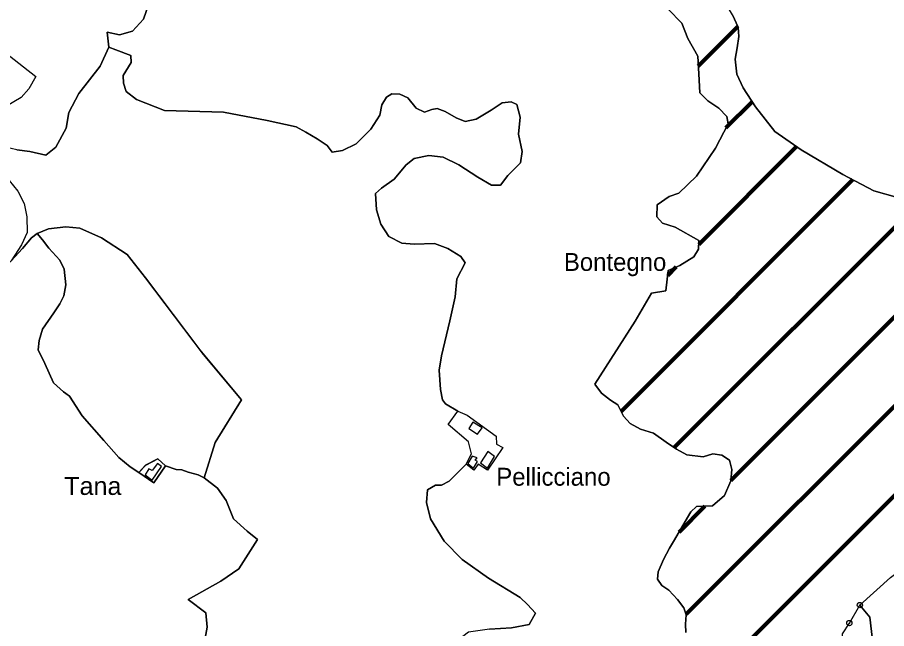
# Model space of a CAD drawing. Extents: x 645880 to 658994, y 884400 to 894744.
# Drawn here: x 656523 to 657349, y 891915 to 892496 of the extents above; entities that cross this region are included whole.
import ezdxf
from ezdxf.enums import TextEntityAlignment as Align

# ---------------------------------------------------------------- set-up
doc = ezdxf.new("R2010")
doc.units = 0
doc.header["$LTSCALE"] = 10
doc.header["$PDMODE"] = 32
doc.header["$PDSIZE"] = 5
for name, color, linetype, lineweight in [('16', 7, 'Continuous', 25), ('17', 7, 'Continuous', 25), ('18', 7, 'Continuous', 25), ('2', 7, 'Continuous', 25), ('32', 7, 'Continuous', 25), ('4', 7, 'Continuous', 25)]:
    doc.layers.add(name, color=color, linetype=linetype, lineweight=lineweight)
doc.layers.add('60', color=7, linetype='Continuous')

msp = doc.modelspace()

# ---------------------------------------------------------------- linework, layer by layer
at = {"layer": '16'}
for points in [[(656609.9, 892467.27), (656608.38, 892481.69), (656620.24, 892479.21), (656632.6, 892482.68), (656642.98, 892494.05), (656658.8, 892540.05), (656662.26, 892549.44), (656666.71, 892550.93), (656677.58, 892545.98), (656688.46, 892542.03), (656696.37, 892543.51), (656704.27, 892546.97), (656712.18, 892555.38), (656719.1, 892562.3), (656726.02, 892564.78), (656736.4, 892569.23), (656745.8, 892577.14), (656750.1, 892581.12), (656753.6, 892581.81), (656770.09, 892592.62), (656781.1, 892600.18)], [(656750.1, 892581.12), (656745.8, 892577.14), (656736.4, 892569.23), (656726.02, 892564.78), (656719.1, 892562.3), (656712.18, 892555.38), (656704.27, 892546.97), (656696.37, 892543.51), (656688.46, 892542.03), (656677.58, 892545.98), (656666.71, 892550.93), (656662.26, 892549.44), (656658.8, 892540.05), (656642.98, 892494.05), (656632.6, 892482.68), (656620.24, 892479.21), (656608.38, 892481.69), (656609.9, 892467.27), (656616.63, 892464.81), (656631.08, 892459.55), (656631.35, 892452.76), (656623.62, 892440.56), (656623.85, 892433.23), (656626.48, 892425.34)], [(657184.22, 892080.92), (657174.96, 892078.19), (657159.43, 892080.1), (657149.62, 892085.55), (657139.81, 892092.09), (657127.82, 892100.82), (657115.29, 892104.64), (657105.48, 892109.82), (657099.22, 892116.91), (657093.77, 892127.54), (657086.68, 892131.91), (657078.24, 892138.72), (657071.97, 892147.17), (657110.31, 892207.24), (657125.78, 892233.85), (657139.49, 892235.97), (657141.74, 892255.14), (657152.69, 892260.14), (657166.16, 892268.36), (657170.61, 892275.58), (657170.88, 892283.76), (657148.2, 892296.43), (657136.23, 892300.3), (657130.74, 892306.1), (657131.24, 892317.72), (657142.71, 892325.46), (657151.69, 892328.84), (657168.65, 892344.81), (657186.6, 892371.42), (657198.57, 892394.65), (657197.39, 892401.54), (657189.85, 892409.33), (657179.3, 892416.37), (657171.76, 892424.16), (657170.76, 892442.01), (657169.67, 892458.84), (657160.19, 892475.78), (657154.7, 892490.29), (657141.74, 892503.36)], [(657202.91, 892498.07), (657208.19, 892486.26), (657208.69, 892477.46), (657207.19, 892466.9), (657205.18, 892455.84), (657206.94, 892441.76), (657212.97, 892428.69), (657224.52, 892410.84), (657243.11, 892387.21)], [(656535, 892368.3), (656550.07, 892364.91), (656559.61, 892372.29), (656569.46, 892390.59), (656572.04, 892405.37), (656581.42, 892423.43), (656601.81, 892449.48), (656609.9, 892467.27)], [(656508.33, 892464.77), (656528.96, 892448.77), (656540.63, 892439.39), (656534.06, 892427.89), (656526.79, 892419.68), (656511.09, 892410.53)], [(656626.48, 892425.34), (656636.28, 892417.8), (656663, 892407.25), (656719.12, 892405.6), (656760.52, 892397.71), (656788.04, 892391.82), (656797.24, 892386.56), (656807.93, 892380.39), (656817.45, 892374.07), (656822.46, 892367.76), (656831.98, 892369.21), (656845.01, 892375.53), (656859.04, 892389.63), (656867.55, 892402.75), (656869.56, 892412.47), (656874.07, 892419.76), (656879.08, 892423.16), (656886.59, 892422.68), (656894.11, 892419.28), (656902.13, 892409.56), (656910.14, 892405.67), (656917.16, 892408.1), (656922.17, 892409.07), (656929.68, 892406.15), (656940.2, 892400.32), (656948.72, 892396.92), (656959.24, 892398.86), (656973.27, 892407.61), (656983.79, 892414.42), (656992.31, 892415.39), (656997.82, 892412.96), (657000.83, 892400.81), (656999.35, 892384.86), (657002.86, 892368.33), (657001.36, 892357.64), (656989.33, 892345.49), (656982.32, 892336.25), (656973.8, 892336.25), (656960.77, 892344.03), (656942.74, 892355.7)], [(657243.11, 892387.21), (657268, 892369.95), (657307.55, 892346.59), (657337.24, 892330.92), (657359.44, 892324.61), (657375.01, 892316.06), (657388.18, 892310.09), (657396.66, 892304.76), (657404.66, 892303.49), (657411.69, 892307.76), (657417.97, 892317.57), (657423.59, 892322.67), (657435.06, 892327.5), (657444.37, 892327.95)], [(656522.77, 892369.74), (656535, 892368.3)], [(656942.74, 892355.7), (656927.71, 892362.99), (656914.18, 892364.45), (656900.15, 892361.53), (656892.63, 892355.7), (656881.11, 892342.09), (656869.08, 892333.34), (656863.57, 892328.48), (656864.58, 892312.92), (656868.58, 892299.32), (656876.1, 892287.65), (656888.63, 892281.33), (656900.15, 892280.36), (656919.69, 892280.85), (656932.21, 892275.99), (656944.74, 892268.69), (656948.75, 892262.38), (656940.73, 892247.31), (656939.13, 892230.15), (656934.12, 892207.31), (656926.11, 892174.26), (656924.1, 892160.65), (656925.11, 892142.18), (656927.11, 892132.46), (656930.12, 892128.57), (656941.71, 892121.55), (656950.47, 892117.86), (656978.27, 892098), (656978.61, 892090.17), (656984.6, 892086.94), (656969.84, 892065.7), (656961.08, 892071.24), (656956.93, 892065.7), (656949.55, 892071.24), (656933.62, 892055.18), (656926.11, 892051.29), (656920.6, 892051.29), (656912.96, 892046.86), (656911.82, 892035), (656915.83, 892019.45)], [(656664, 892069.77), (656674.1, 892066.21), (656679.53, 892065.79), (656685.39, 892063.7), (656695.01, 892061.19), (656700.55, 892058.16), (656711.07, 892091.71), (656736.03, 892132.5), (656699.97, 892175.49), (656644.97, 892248.29), (656627.44, 892270.29), (656603.2, 892286.3), (656582.58, 892295.3), (656569.18, 892296.8), (656552.68, 892294.8), (656541.85, 892290.3)], [(656638.64, 892063.31), (656630.43, 892068.88), (656619.64, 892077.67), (656605.34, 892093.73), (656584.77, 892117.32), (656572.73, 892135.9), (656566.96, 892139.91), (656557.43, 892148.44), (656549.16, 892167.02), (656542.88, 892179.82), (656543.89, 892188.6), (656547.15, 892199.64), (656557.68, 892214.95), (656563.45, 892223.48), (656567.21, 892231.26), (656569.22, 892241.55), (656567.47, 892256.36), (656563.45, 892265.14), (656553.17, 892276.44), (656547.15, 892284.47), (656541.85, 892290.3), (656536.7, 892286.3), (656527.93, 892276.29), (656517.11, 892264.29)], [(656541.85, 892290.3), (656547.15, 892284.47), (656553.17, 892276.44), (656563.45, 892265.14), (656567.47, 892256.36), (656569.22, 892241.55), (656567.21, 892231.26), (656563.45, 892223.48), (656557.68, 892214.95)], [(656557.68, 892214.95), (656547.15, 892199.64), (656543.89, 892188.6), (656542.88, 892179.82), (656549.16, 892167.02), (656557.43, 892148.44), (656566.96, 892139.91), (656569.06, 892138.46), (656572.73, 892135.9), (656584.77, 892117.32), (656605.34, 892093.73)], [(656605.34, 892093.73), (656619.64, 892077.67), (656630.43, 892068.88), (656638.64, 892063.31), (656645.1, 892070.23), (656656.63, 892076.23), (656664, 892069.77)], [(657158.32, 891911.33), (657158.05, 891919.23), (657158.87, 891928.23), (657156.41, 891934.78), (657150.42, 891942.68), (657142.25, 891951.41), (657135.71, 891956.04), (657131.62, 891962.04), (657132.16, 891968.86), (657137.34, 891980.58), (657142.79, 891991.49), (657146.74, 891997.8), (657163.2, 892025.87), (657168.69, 892031.02), (657183.68, 892031.57), (657195.12, 892041.38), (657201.12, 892055.56), (657202.21, 892066.19), (657200.03, 892074.92), (657192.67, 892079.83), (657184.22, 892080.92)], [(656700.55, 892058.16), (656695.01, 892061.19), (656685.39, 892063.7), (656679.53, 892065.79), (656674.1, 892066.21), (656664, 892069.77), (656652.94, 892053.62), (656638.64, 892063.31)], [(656700.39, 891898.91), (656703.39, 891916.41), (656702.39, 891930.02), (656685.58, 891942.68), (656716.42, 891960.15), (656733.46, 891971.82), (656751.47, 891999.74), (656741.45, 892007.52), (656728.43, 892019.18), (656721.41, 892036.68), (656713.39, 892048.35), (656700.55, 892058.16)], [(656915.83, 892019.45), (656928.86, 891998.06), (656945.89, 891980.56), (656970.94, 891963.07), (657001.01, 891944.6), (657008.02, 891937.79), (657015.53, 891929.6), (657009.54, 891918.96), (656992.65, 891915.69), (656971.94, 891914.6), (656951.9, 891911.55), (656929.88, 891894.82), (656928.86, 891894.05), (656893.79, 891869.75), (656871.74, 891854.2), (656848.69, 891836.7), (656829.71, 891821.36), (656816.63, 891843.5), (656815.63, 891856.14), (656818.63, 891875.58)]]:
    msp.add_lwpolyline(points, dxfattribs=at)
at = {"layer": '17'}
msp.add_lwpolyline([(657323.83, 891937.42), (657333.31, 891925.98), (657336.53, 891898.64), (657334.55, 891854.45), (657351.25, 891848.9), (657398.01, 891831.07), (657397.38, 891828.79), (657328.24, 891714.82), (657314.28, 891707.1), (657277.78, 891690.04), (657234.36, 891722), (657212.96, 891733.73), (657205.84, 891740.85), (657204.64, 891748.57), (657226.31, 891783.42), (657239.6, 891799.3), (657253.68, 891809.22), (657282.04, 891825.3), (657305.19, 891837.71), (657313.17, 891847.52), (657308.22, 891868.85), (657307.87, 891885.1), (657307.43, 891910.09), (657313.83, 891920.3)], close=True, dxfattribs=at)
at = {"layer": '18', "lineweight": 120}
for p, q in [((657170.29, 892449.29), (657207.9, 892486.9)), ((657196.52, 892390.67), (657221.45, 892415.59)), ((657170.76, 892280.05), (657263.66, 892372.96)), ((657096.93, 892121.37), (657317.11, 892341.55)), ((657201.16, 892055.89), (657465.54, 892320.27)), ((657147.43, 892087.01), (657376.02, 892315.6)), ((657141.2, 892250.49), (657149.29, 892258.59)), ((657158.73, 891928.61), (657449.82, 892219.71)), ((656924.53, 891609.56), (657442.78, 892127.81)), ((657151.96, 892006.69), (657176.57, 892031.31))]:
    msp.add_line(p, q, dxfattribs=at)
at = {"layer": '18'}
msp.add_line((657313.82, 891920.3), (657323.83, 891937.43), dxfattribs=at)
for points in [[(657359.44, 892324.61), (657337.24, 892330.92), (657307.55, 892346.59), (657268, 892369.95), (657243.11, 892387.21), (657224.52, 892410.84), (657212.97, 892428.69), (657206.94, 892441.76), (657205.18, 892455.84), (657207.19, 892466.9), (657208.69, 892477.46), (657208.19, 892486.26), (657202.91, 892498.07), (657188.09, 892522.96), (657172.52, 892547.85), (657167.99, 892565.45), (657168.24, 892573.24), (657185.98, 892594.4)], [(657141.74, 892503.36), (657154.7, 892490.29), (657160.19, 892475.78), (657169.67, 892458.84), (657170.76, 892442.01), (657171.76, 892424.16), (657179.3, 892416.37), (657189.85, 892409.33), (657197.39, 892401.54), (657198.57, 892394.65), (657186.6, 892371.42), (657168.65, 892344.81), (657151.69, 892328.84), (657142.71, 892325.46), (657131.24, 892317.72), (657130.74, 892306.1), (657136.23, 892300.3), (657148.2, 892296.43), (657170.88, 892283.76), (657170.61, 892275.58), (657166.16, 892268.36), (657152.69, 892260.14), (657141.74, 892255.14)], [(656663, 892407.25), (656636.28, 892417.8), (656626.48, 892425.34), (656623.85, 892433.23), (656623.62, 892440.56), (656631.35, 892452.76), (656631.08, 892459.55), (656616.63, 892464.81), (656609.9, 892467.27), (656601.81, 892449.48), (656581.42, 892423.43), (656572.04, 892405.37)], [(656508.33, 892464.77), (656528.96, 892448.77), (656540.63, 892439.39), (656534.06, 892427.89), (656526.79, 892419.68), (656511.09, 892410.53)], [(656894.11, 892419.28), (656886.59, 892422.68), (656879.08, 892423.16), (656874.07, 892419.76), (656869.56, 892412.47), (656867.55, 892402.75), (656859.04, 892389.63), (656845.01, 892375.53), (656831.98, 892369.21), (656822.46, 892367.76), (656817.45, 892374.07), (656807.93, 892380.39), (656797.24, 892386.56), (656788.04, 892391.82), (656760.52, 892397.71), (656719.12, 892405.6), (656663, 892407.25)], [(656939.13, 892230.15), (656940.73, 892247.31), (656948.75, 892262.38), (656944.74, 892268.69), (656932.21, 892275.99), (656919.69, 892280.85), (656900.15, 892280.36), (656888.63, 892281.33), (656876.1, 892287.65), (656868.58, 892299.32), (656864.58, 892312.92), (656863.57, 892328.48), (656869.08, 892333.34), (656881.11, 892342.09), (656892.63, 892355.7), (656900.15, 892361.53), (656914.18, 892364.45), (656927.71, 892362.99), (656942.74, 892355.7), (656960.77, 892344.03), (656973.8, 892336.25), (656982.32, 892336.25), (656989.33, 892345.49), (657001.36, 892357.64), (657002.86, 892368.33), (656999.35, 892384.86), (657000.83, 892400.81), (656997.82, 892412.96), (656992.31, 892415.39), (656983.79, 892414.42), (656973.27, 892407.61), (656959.24, 892398.86), (656948.72, 892396.92), (656940.2, 892400.32), (656929.68, 892406.15), (656922.17, 892409.07), (656917.16, 892408.1), (656910.14, 892405.67), (656902.13, 892409.56), (656894.11, 892419.28)], [(656572.04, 892405.37), (656569.46, 892390.59), (656559.61, 892372.29), (656550.07, 892364.91), (656535, 892368.3), (656522.77, 892369.74), (656511.94, 892372.25), (656506.27, 892376.25)], [(656506.27, 892376.25), (656510.85, 892368.07), (656509.92, 892355.4), (656515.31, 892340.85), (656523.66, 892330.54), (656529.49, 892318.86), (656532.27, 892306.35), (656532.55, 892291.34), (656526.99, 892279.67), (656517.11, 892264.29), (656503.19, 892251.29), (656488.23, 892242.28), (656469.67, 892234.28), (656447.77, 892227.11), (656418.86, 892223.82), (656403.75, 892220.53), (656416.59, 892249.43), (656413.39, 892267.14), (656403.79, 892279.38)], [(656506.27, 892376.25), (656510.85, 892368.07), (656509.92, 892355.4), (656515.31, 892340.85), (656523.66, 892330.54), (656529.49, 892318.86), (656532.27, 892306.35), (656532.55, 892291.34), (656526.99, 892279.67), (656517.11, 892264.29), (656527.93, 892276.29), (656536.7, 892286.3), (656541.85, 892290.3), (656552.68, 892294.8), (656569.18, 892296.8), (656582.58, 892295.3), (656603.2, 892286.3), (656627.44, 892270.29), (656644.97, 892248.29)], [(657141.74, 892255.14), (657139.49, 892235.97), (657125.78, 892233.85), (657110.31, 892207.24), (657071.97, 892147.17), (657078.24, 892138.72), (657086.68, 892131.91), (657093.77, 892127.54), (657099.22, 892116.91), (657105.48, 892109.82), (657115.29, 892104.64), (657127.82, 892100.82), (657139.81, 892092.09), (657149.62, 892085.55), (657159.43, 892080.1), (657174.96, 892078.19), (657184.22, 892080.92), (657192.67, 892079.83), (657200.03, 892074.92), (657202.21, 892066.19), (657201.12, 892055.56), (657195.12, 892041.38), (657183.68, 892031.57), (657168.69, 892031.02), (657163.2, 892025.87), (657146.74, 891997.8), (657142.79, 891991.49), (657137.34, 891980.58), (657132.16, 891968.86), (657131.62, 891962.04), (657135.71, 891956.04), (657142.25, 891951.41), (657150.42, 891942.68), (657156.41, 891934.78), (657158.87, 891928.23), (657158.05, 891919.23), (657158.32, 891911.33)], [(656644.97, 892248.29), (656696.61, 892179.86), (656736.03, 892132.5), (656711.07, 892091.71), (656700.55, 892058.16), (656713.39, 892048.35), (656721.41, 892036.68), (656728.43, 892019.18), (656741.45, 892007.52), (656751.47, 891999.74), (656733.46, 891971.82), (656716.42, 891960.15), (656685.58, 891942.68), (656702.39, 891930.02), (656703.39, 891916.41), (656700.39, 891898.91)], [(656971.94, 891914.6), (656992.65, 891915.69), (657009.54, 891918.96), (657015.53, 891929.6), (657008.02, 891937.79), (657001.01, 891944.6), (656970.94, 891963.07), (656945.89, 891980.56), (656928.86, 891998.06), (656915.83, 892019.45), (656911.82, 892035), (656912.96, 892046.86), (656920.6, 892051.29), (656926.11, 892051.29), (656933.62, 892055.18), (656949.55, 892071.24), (656954.62, 892080.94), (656951.86, 892092.48), (656932.49, 892109.09), (656941.71, 892121.55), (656930.12, 892128.57), (656927.11, 892132.46), (656925.11, 892142.18), (656924.1, 892160.65), (656926.11, 892174.26), (656934.12, 892207.31), (656939.13, 892230.15)], [(657323.83, 891937.43), (657352.79, 891963.56), (657383.06, 891986.2), (657383.75, 891988.35), (657378.35, 892003.54)], [(657313.17, 891847.52), (657308.22, 891868.85), (657307.87, 891885.1), (657307.43, 891910.09), (657313.82, 891920.3)]]:
    msp.add_lwpolyline(points, dxfattribs=at)
for p in [(657323.83, 891937.43), (657313.82, 891920.3)]:
    msp.add_point(p, dxfattribs=at)
at = {"layer": '2'}
for points in [[(656954.62, 892080.94), (656951.86, 892092.48), (656932.49, 892109.09), (656941.71, 892121.55), (656950.47, 892117.86), (656978.27, 892098), (656978.61, 892090.17), (656984.6, 892086.94), (656969.84, 892065.7), (656961.08, 892071.24), (656956.93, 892065.7), (656949.55, 892071.24)], [(656955.94, 892111.28), (656952.09, 892105.12), (656960.3, 892099.72), (656964.92, 892105.63)], [(656955.42, 892078.92), (656951.32, 892071.98), (656956.71, 892067.61), (656960.3, 892073.78), (656958.25, 892075.06), (656960.04, 892077.37)], [(656970.31, 892083.28), (656963.12, 892072.49), (656970.06, 892067.36), (656976.47, 892078.66)]]:
    msp.add_lwpolyline(points, close=True, dxfattribs=at)
at = {"layer": '32'}
msp.add_lwpolyline([(657336.53, 891898.64), (657333.31, 891925.98), (657323.83, 891937.42), (657352.79, 891963.56), (657383.06, 891986.2), (657383.75, 891988.35), (657378.35, 892003.54), (657375.36, 892006.93), (657502.24, 892073.28)], dxfattribs=at)
at = {"layer": '4'}
for points in [[(656638.6, 892063.25), (656652.9, 892053.56), (656663.96, 892069.71), (656656.59, 892076.17), (656645.06, 892070.17)], [(656660.25, 892069.01), (656656.37, 892071.8), (656651.11, 892065.13), (656648.13, 892066.68), (656644.56, 892061.06), (656651.23, 892056.1)]]:
    msp.add_lwpolyline(points, close=True, dxfattribs=at)

# ---------------------------------------------------------------- texts
at = {"layer": '60'}
for s, p in [('Bontegno', (657091.19, 892254.86)), ('Pellicciano', (657032.62, 892050.79))]:
    msp.add_text(s, height=17, dxfattribs=at).set_placement(p, align=Align.CENTER)
at = {"layer": '60', "width": 1.05}
msp.add_text('Tana', height=17, dxfattribs=at).set_placement((656594.83, 892042.03), align=Align.CENTER)

doc.saveas('drawing.dxf')
